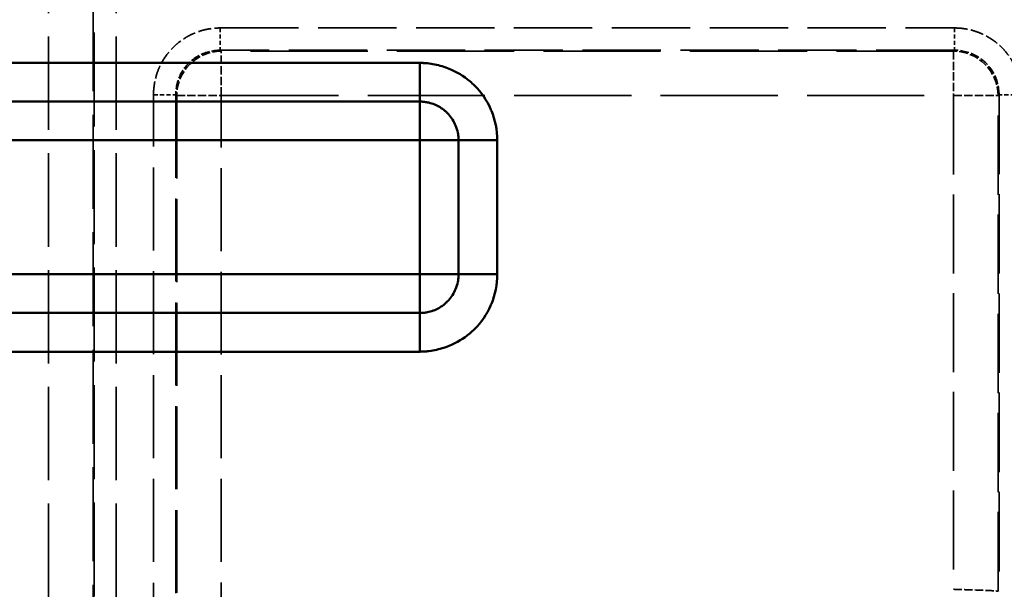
# Model space of a CAD drawing. Header units: millimetres. Extents: x 3367 to 6255, y 2001 to 4216.
# Tile 562 of 656: x 4967 to 5011, y 3913 to 3938. Entities that reach past the tile are written whole.
import ezdxf

# ---------------------------------------------------------------- set-up
doc = ezdxf.new("R2010")
doc.units = ezdxf.units.MM
doc.linetypes.add('DASHED', pattern=[0.2067, 0.1654, -0.0413])
for name, color, linetype, lineweight in [('AM_5', 3, 'Continuous', 25), ('Sichtbare tangentiale Kanten(DIN)', 7, 'Continuous', 50), ('Verdeckte tangentiale Kanten(DIN)', 7, 'DASHED', 35)]:
    doc.layers.add(name, color=color, linetype=linetype, lineweight=lineweight)
doc.styles.get("Standard").update_dxf_attribs({"font": 'ISOCP.SHX'})
doc.dimstyles.new('Standard$0', dxfattribs={"dimtxt": 0.18, "dimasz": 0.18, "dimexe": 0.18, "dimexo": 0.0625, "dimgap": 0.09, "dimtad": 0, "dimtih": 1, "dimtoh": 1, "dimdec": 4, "dimzin": 0, "dimdsep": 46, "dimtxsty": 'STANDARD', "dimcen": 0.09, "dimadec": 0, "dimazin": 0, "dimtfac": 1, "dimtdec": 4, "dimtofl": 0, "dimtmove": 0, "dimatfit": 3, "dimfxl": 1, "dimtolj": 1, "dimtzin": 0, "dimarcsym": 0})

# ---------------------------------------------------------------- blocks, each defined once
blk = doc.blocks.new('*D14')
at = {"layer": 'AM_5', "color": 0, "lineweight": -2, "transparency": 16777216}
for p, q in [((4967.303, 4095.878), (5057.056, 4095.878)), ((5056.876, 4094.078), (5056.876, 4001.599)), ((5056.876, 3897.678), (5056.876, 3990.157)), ((5004.66, 3895.878), (5057.056, 3895.878))]:
    blk.add_line(p, q, dxfattribs=at)
at = {"layer": 'AM_5', "color": 0, "transparency": 16777216}
for points in [[(5056.576, 4094.078), (5057.176, 4094.078), (5056.876, 4095.878)], [(5056.576, 3897.678), (5057.176, 3897.678), (5056.876, 3895.878)]]:
    blk.add_solid(points, dxfattribs=at)
at = {"layer": 'Defpoints', "color": 0, "transparency": 16777216}
for p in [(4967.24, 4095.878), (5056.876, 4095.878), (5004.597, 3895.878)]:
    blk.add_point(p, dxfattribs=at)
at = {"layer": 'AM_5', "color": 0, "transparency": 16777216, "insert": (5056.876, 3995.878), "char_height": 10, "attachment_point": 5, "rotation": 90}
blk.add_mtext('\\A1;20', dxfattribs=at)
blk = doc.blocks.new('*D15')
at = {"layer": 'AM_5', "color": 0, "lineweight": -2, "transparency": 16777216}
for p, q in [((3592.597, 3931.798), (3592.597, 4129.029)), ((3594.397, 4128.849), (4303.507, 4128.849)), ((5030.797, 4128.849), (4321.687, 4128.849)), ((5032.597, 3931.798), (5032.597, 4129.029))]:
    blk.add_line(p, q, dxfattribs=at)
at = {"layer": 'AM_5', "color": 0, "transparency": 16777216}
for points in [[(3594.397, 4129.149), (3594.397, 4128.549), (3592.597, 4128.849)], [(5030.797, 4129.149), (5030.797, 4128.549), (5032.597, 4128.849)]]:
    blk.add_solid(points, dxfattribs=at)
at = {"layer": 'Defpoints', "color": 0, "transparency": 16777216}
for p in [(3592.597, 4128.849), (3592.597, 3931.736), (5032.597, 3931.736)]:
    blk.add_point(p, dxfattribs=at)
at = {"layer": 'AM_5', "color": 0, "transparency": 16777216, "insert": (4312.597, 4128.849), "char_height": 10, "attachment_point": 5}
blk.add_mtext('\\A1;144', dxfattribs=at)

msp = doc.modelspace()

# ---------------------------------------------------------------- linework, layer by layer
at = {"layer": 'Sichtbare tangentiale Kanten(DIN)'}
for p, q in [((4984.5972, 3936.2421), (4947.62179, 3936.2421)), ((4984.5972, 3934.51005), (4984.5972, 3936.2421)), ((4947.62426, 3934.51005), (4984.5972, 3934.51005)), ((4984.5972, 3934.51005), (4984.5972, 3932.778)), ((4984.5972, 3932.778), (4947.36093, 3932.778)), ((4984.5972, 3926.778), (4984.5972, 3932.778)), ((4986.32926, 3932.778), (4984.5972, 3932.778)), ((4986.32926, 3932.778), (4986.32926, 3926.778)), ((4988.06131, 3932.778), (4986.32926, 3932.778)), ((4988.06131, 3926.778), (4988.06131, 3932.778)), ((4984.5972, 3926.778), (4947.30384, 3926.778)), ((4984.5972, 3926.778), (4984.5972, 3925.04595)), ((4986.32926, 3926.778), (4984.5972, 3926.778)), ((4988.06131, 3926.778), (4986.32926, 3926.778)), ((4984.5972, 3925.04595), (4947.52061, 3925.04595)), ((4984.5972, 3925.04595), (4984.5972, 3923.3139)), ((4947.51504, 3923.3139), (4984.5972, 3923.3139))]:
    msp.add_line(p, q, dxfattribs=at)
for points, knots in [([(4984.5972, 3936.2421), (4984.62497, 3936.24189), (4984.65276, 3936.24168), (4984.68057, 3936.24102), (4984.70839, 3936.24035), (4984.73623, 3936.23923), (4984.76408, 3936.23777), (4984.81979, 3936.23484), (4984.87554, 3936.23055), (4984.93126, 3936.22485), (4985.04274, 3936.21343), (4985.1541, 3936.19633), (4985.26471, 3936.17388), (4985.48602, 3936.12895), (4985.7043, 3936.06257), (4985.91512, 3935.97563), (4986.24657, 3935.83892), (4986.55942, 3935.65128), (4986.83385, 3935.42215), (4986.90778, 3935.36043), (4986.97905, 3935.29562), (4987.04732, 3935.22787), (4987.34798, 3934.92952), (4987.59038, 3934.57416), (4987.76202, 3934.18637), (4987.77419, 3934.15886), (4987.78601, 3934.13119), (4987.79747, 3934.10337), (4987.97045, 3933.6833), (4988.06104, 3933.22813), (4988.06131, 3932.778)], [0, 0, 0, 0, 0.08497034, 0.08497034, 0.08497034, 0.1699453, 0.1699453, 0.1699453, 0.33991616, 0.33991616, 0.33991616, 0.67997942, 0.67997942, 0.67997942, 1.36038747, 1.36038747, 1.36038747, 2.43016543, 2.43016543, 2.43016543, 2.71834726, 2.71834726, 2.71834726, 3.98755015, 3.98755015, 3.98755015, 4.07757585, 4.07757585, 4.07757585, 5.43676382, 5.43676382, 5.43676382, 5.43676382]), ([(4986.32925, 3932.778), (4986.32895, 3932.80634), (4986.32862, 3932.83468), (4986.3274, 3932.863), (4986.32618, 3932.89131), (4986.32406, 3932.91959), (4986.32127, 3932.94781), (4986.31568, 3933.00422), (4986.30739, 3933.06038), (4986.29632, 3933.11598), (4986.27418, 3933.22719), (4986.24093, 3933.33614), (4986.19743, 3933.44084), (4986.18823, 3933.46297), (4986.17858, 3933.48491), (4986.16848, 3933.50665), (4986.0831, 3933.69043), (4985.96528, 3933.85939), (4985.82195, 3934.00274), (4985.78794, 3934.03675), (4985.7525, 3934.06931), (4985.71577, 3934.10035), (4985.57933, 3934.21564), (4985.42497, 3934.30978), (4985.26003, 3934.37821), (4985.23776, 3934.38745), (4985.2153, 3934.39621), (4985.19266, 3934.40451), (4985.10883, 3934.43522), (4985.02269, 3934.45953), (4984.93515, 3934.47699), (4984.87956, 3934.48808), (4984.82341, 3934.4964), (4984.767, 3934.50202), (4984.73879, 3934.50483), (4984.71051, 3934.50696), (4984.6822, 3934.50819), (4984.65389, 3934.50942), (4984.62554, 3934.50975), (4984.5972, 3934.51005)], [0, 0, 0, 0, 0.08506716, 0.08506716, 0.08506716, 0.17010803, 0.17010803, 0.17010803, 0.34012898, 0.34012898, 0.34012898, 0.68020715, 0.68020715, 0.68020715, 0.75209696, 0.75209696, 0.75209696, 1.35998958, 1.35998958, 1.35998958, 1.50419392, 1.50419392, 1.50419392, 2.03978233, 2.03978233, 2.03978233, 2.11209687, 2.11209687, 2.11209687, 2.37984006, 2.37984006, 2.37984006, 2.54988025, 2.54988025, 2.54988025, 2.6349293, 2.6349293, 2.6349293, 2.71999982, 2.71999982, 2.71999982, 2.71999982]), ([(4984.5972, 3923.3139), (4984.62497, 3923.31411), (4984.65276, 3923.31432), (4984.68057, 3923.31499), (4984.70839, 3923.31566), (4984.73623, 3923.31678), (4984.76408, 3923.31824), (4984.81979, 3923.32117), (4984.87554, 3923.32545), (4984.93126, 3923.33116), (4985.04274, 3923.34258), (4985.1541, 3923.35968), (4985.26471, 3923.38213), (4985.48602, 3923.42705), (4985.7043, 3923.49343), (4985.91512, 3923.58038), (4986.24657, 3923.71708), (4986.55942, 3923.90473), (4986.83385, 3924.13386), (4986.90778, 3924.19558), (4986.97905, 3924.26039), (4987.04732, 3924.32813), (4987.34798, 3924.62649), (4987.59038, 3924.98185), (4987.76202, 3925.36964), (4987.77419, 3925.39714), (4987.78601, 3925.42481), (4987.79747, 3925.45263), (4987.97045, 3925.87271), (4988.06104, 3926.32787), (4988.06131, 3926.778)], [0, 0, 0, 0, 0.08497034, 0.08497034, 0.08497034, 0.1699453, 0.1699453, 0.1699453, 0.33991616, 0.33991616, 0.33991616, 0.67997942, 0.67997942, 0.67997942, 1.36038747, 1.36038747, 1.36038747, 2.43016545, 2.43016545, 2.43016545, 2.71834727, 2.71834727, 2.71834727, 3.98755017, 3.98755017, 3.98755017, 4.07757586, 4.07757586, 4.07757586, 5.43676383, 5.43676383, 5.43676383, 5.43676383]), ([(4986.32925, 3926.778), (4986.32895, 3926.74967), (4986.32862, 3926.72132), (4986.3274, 3926.693), (4986.32618, 3926.66469), (4986.32406, 3926.63641), (4986.32127, 3926.6082), (4986.31568, 3926.55178), (4986.30739, 3926.49563), (4986.29632, 3926.44003), (4986.27418, 3926.32882), (4986.24093, 3926.21986), (4986.19743, 3926.11517), (4986.18823, 3926.09304), (4986.17858, 3926.07109), (4986.16848, 3926.04936), (4986.0831, 3925.86558), (4985.96528, 3925.69662), (4985.82195, 3925.55326), (4985.78794, 3925.51926), (4985.7525, 3925.48669), (4985.71577, 3925.45565), (4985.57933, 3925.34037), (4985.42497, 3925.24622), (4985.26003, 3925.1778), (4985.23776, 3925.16856), (4985.2153, 3925.15979), (4985.19266, 3925.1515), (4985.10883, 3925.12079), (4985.02269, 3925.09648), (4984.93515, 3925.07902), (4984.87956, 3925.06793), (4984.82341, 3925.0596), (4984.767, 3925.05399), (4984.73879, 3925.05118), (4984.71051, 3925.04905), (4984.6822, 3925.04782), (4984.65389, 3925.04659), (4984.62554, 3925.04626), (4984.5972, 3925.04595)], [0, 0, 0, 0, 0.08506716, 0.08506716, 0.08506716, 0.17010803, 0.17010803, 0.17010803, 0.34012898, 0.34012898, 0.34012898, 0.68020715, 0.68020715, 0.68020715, 0.75209696, 0.75209696, 0.75209696, 1.35998958, 1.35998958, 1.35998958, 1.50419392, 1.50419392, 1.50419392, 2.03978233, 2.03978233, 2.03978233, 2.11209687, 2.11209687, 2.11209687, 2.37984006, 2.37984006, 2.37984006, 2.54988026, 2.54988026, 2.54988026, 2.6349293, 2.6349293, 2.6349293, 2.71999982, 2.71999982, 2.71999982, 2.71999982])]:
    msp.add_open_spline(points, degree=3, knots=knots, dxfattribs=at)
at = {"layer": 'Verdeckte tangentiale Kanten(DIN)', "ltscale": 25.28088}
for p, q in [((4967.97975, 2861.99963), (4967.97975, 4063.87798)), ((4971.00871, 2861.99963), (4971.00871, 4063.87798))]:
    msp.add_line(p, q, dxfattribs=at)
at = {"layer": 'Verdeckte tangentiale Kanten(DIN)', "ltscale": 25.45442}
for p, q in [((4969.97214, 3287.81725), (4969.97214, 4063.87798)), ((4970.01252, 4063.87798), (4970.01252, 3287.81725))]:
    msp.add_line(p, q, dxfattribs=at)
at = {"layer": 'Verdeckte tangentiale Kanten(DIN)', "ltscale": 21.196783}
for p, q in [((4975.66464, 3937.8066), (5008.52496, 3937.80661)), ((5008.52496, 3936.81041), (4975.66464, 3936.81041))]:
    msp.add_line(p, q, dxfattribs=at)
at = {"layer": 'Verdeckte tangentiale Kanten(DIN)', "ltscale": 1.13017}
for p, q in [((4975.66464, 3937.8066), (4975.66464, 3936.81041)), ((5008.52496, 3937.80661), (5008.52496, 3936.81041)), ((4972.67606, 3934.81802), (4973.67225, 3934.81802)), ((5011.51354, 3934.81802), (5010.51735, 3934.81802))]:
    msp.add_line(p, q, dxfattribs=at)
at = {"layer": 'Verdeckte tangentiale Kanten(DIN)', "ltscale": 0.354163}
for p, q in [((4975.66464, 3936.81041), (4975.70502, 3936.77004)), ((5008.52496, 3936.81041), (5008.48458, 3936.77004)), ((4973.71263, 3934.77765), (4973.67225, 3934.81802)), ((5010.47697, 3934.77765), (5010.51735, 3934.81802))]:
    msp.add_line(p, q, dxfattribs=at)
at = {"layer": 'Verdeckte tangentiale Kanten(DIN)', "ltscale": 31.717045}
for p, q in [((5008.48458, 3936.77004), (4975.70502, 3936.77004)), ((4975.70502, 3934.77765), (5008.48458, 3934.77765))]:
    msp.add_line(p, q, dxfattribs=at)
at = {"layer": 'Verdeckte tangentiale Kanten(DIN)', "ltscale": 2.260439}
for p, q in [((4975.70502, 3934.77765), (4975.70502, 3936.77004)), ((5008.48458, 3936.77004), (5008.48458, 3934.77765)), ((4973.71263, 3934.77765), (4975.70502, 3934.77765)), ((5008.48458, 3934.77765), (5010.47697, 3934.77765))]:
    msp.add_line(p, q, dxfattribs=at)
at = {"layer": 'Verdeckte tangentiale Kanten(DIN)', "ltscale": 22.491716}
for p, q in [((4972.67606, 3899.95024), (4972.67606, 3934.81802)), ((4973.67225, 3934.81802), (4973.67225, 3899.95024))]:
    msp.add_line(p, q, dxfattribs=at)
at = {"layer": 'Verdeckte tangentiale Kanten(DIN)', "ltscale": 22.439631}
for p, q in [((4973.71263, 3934.77765), (4973.71262, 3899.99061)), ((4975.70501, 3899.99061), (4975.70502, 3934.77765))]:
    msp.add_line(p, q, dxfattribs=at)
at = {"layer": 'Verdeckte tangentiale Kanten(DIN)', "ltscale": 21.386995}
msp.add_line((5008.48458, 3934.77765), (5008.48458, 3912.67419), dxfattribs=at)
at = {"layer": 'Verdeckte tangentiale Kanten(DIN)', "ltscale": 21.472729}
msp.add_line((5010.47697, 3912.58558), (5010.47697, 3934.77765), dxfattribs=at)
at = {"layer": 'Verdeckte tangentiale Kanten(DIN)', "ltscale": 21.511793}
msp.add_line((5010.51735, 3934.81802), (5010.51735, 3912.58558), dxfattribs=at)
at = {"layer": 'Verdeckte tangentiale Kanten(DIN)', "ltscale": 2.381837}
msp.add_ellipse((4975.70502, 3934.77765), major_axis=(-1.41421, -1.41421), ratio=0.99243251, start_param=3.93078898, end_param=5.49398898, dxfattribs=at)
at = {"layer": 'Verdeckte tangentiale Kanten(DIN)', "ltscale": 2.381838}
msp.add_ellipse((5008.48458, 3934.77765), major_axis=(-1.41421, 1.41421), ratio=0.99243251, start_param=3.93078891, end_param=5.49398905, dxfattribs=at)
at = {"layer": 'Verdeckte tangentiale Kanten(DIN)', "ltscale": 3.577578}
for points, knots in [([(4972.67606, 3934.81802), (4972.67606, 3935.01416), (4972.69535, 3935.21017), (4972.7334, 3935.40227), (4972.73883, 3935.42971), (4972.74465, 3935.45708), (4972.75086, 3935.48436), (4972.78808, 3935.64803), (4972.83902, 3935.80845), (4972.90316, 3935.96339), (4972.92454, 3936.01503), (4972.94738, 3936.06606), (4972.97163, 3936.11639), (4973.06861, 3936.31773), (4973.18811, 3936.50806), (4973.32715, 3936.68282), (4973.39667, 3936.77019), (4973.47109, 3936.85368), (4973.55004, 3936.93263), (4973.62899, 3937.01158), (4973.71247, 3937.086), (4973.79985, 3937.15552), (4973.9746, 3937.29455), (4974.16493, 3937.41405), (4974.36628, 3937.51104), (4974.4166, 3937.53528), (4974.46763, 3937.55812), (4974.51927, 3937.5795), (4974.67422, 3937.64365), (4974.83464, 3937.69459), (4974.99831, 3937.73181), (4975.02559, 3937.73801), (4975.05295, 3937.74383), (4975.0804, 3937.74927), (4975.2725, 3937.78731), (4975.46851, 3937.8066), (4975.66464, 3937.8066)], [-11.78271776, -11.78271776, -11.78271776, -11.78271776, -11.19586961, -11.19586961, -11.19586961, -11.11202697, -11.11202697, -11.11202697, -10.60898549, -10.60898549, -10.60898549, -10.44133618, -10.44133618, -10.44133618, -9.77064538, -9.77064538, -9.77064538, -9.43529998, -9.43529998, -9.43529998, -9.09995459, -9.09995459, -9.09995459, -8.42926379, -8.42926379, -8.42926379, -8.26161448, -8.26161448, -8.26161448, -7.758573, -7.758573, -7.758573, -7.67473036, -7.67473036, -7.67473036, -7.08788221, -7.08788221, -7.08788221, -7.08788221]), ([(5008.52496, 3937.80661), (5008.7211, 3937.80661), (5008.9171, 3937.78731), (5009.1092, 3937.74927), (5009.13665, 3937.74383), (5009.16401, 3937.73801), (5009.19129, 3937.73181), (5009.35496, 3937.69459), (5009.51538, 3937.64365), (5009.67033, 3937.5795), (5009.72197, 3937.55812), (5009.773, 3937.53528), (5009.82333, 3937.51104), (5010.02467, 3937.41405), (5010.215, 3937.29455), (5010.38975, 3937.15552), (5010.47713, 3937.086), (5010.56061, 3937.01158), (5010.63956, 3936.93263), (5010.71851, 3936.85368), (5010.79293, 3936.77019), (5010.86245, 3936.68282), (5011.00149, 3936.50806), (5011.12099, 3936.31773), (5011.21797, 3936.11639), (5011.24222, 3936.06606), (5011.26506, 3936.01503), (5011.28644, 3935.96339), (5011.35058, 3935.80845), (5011.40152, 3935.64803), (5011.43874, 3935.48436), (5011.44495, 3935.45708), (5011.45077, 3935.42971), (5011.4562, 3935.40227), (5011.49425, 3935.21017), (5011.51354, 3935.01416), (5011.51354, 3934.81802)], [-2.347418, -2.347418, -2.347418, -2.347418, -1.76056979, -1.76056979, -1.76056979, -1.67672714, -1.67672714, -1.67672714, -1.17368562, -1.17368562, -1.17368562, -1.00603628, -1.00603628, -1.00603628, -0.33534543, -0.33534543, -0.33534543, 0, 0, 0, 0.33534543, 0.33534543, 0.33534543, 1.00603628, 1.00603628, 1.00603628, 1.17368562, 1.17368562, 1.17368562, 1.67672714, 1.67672714, 1.67672714, 1.76056979, 1.76056979, 1.76056979, 2.347418, 2.347418, 2.347418, 2.347418])]:
    msp.add_open_spline(points, degree=3, knots=knots, dxfattribs=at)
at = {"layer": 'Verdeckte tangentiale Kanten(DIN)', "ltscale": 2.388947}
for points in [[(4975.66464, 3936.81041), (4975.31464, 3936.81172), (4974.61725, 3936.62782), (4973.85485, 3935.86542), (4973.67094, 3935.16803), (4973.67225, 3934.81802)], [(5010.51735, 3934.81802), (5010.51866, 3935.16803), (5010.33476, 3935.86542), (5009.57235, 3936.62782), (5008.87497, 3936.81172), (5008.52496, 3936.81041)]]:
    msp.add_open_spline(points, degree=3, dxfattribs=at)
at = {"layer": 'Verdeckte tangentiale Kanten(DIN)', "ltscale": 2.261383}
msp.add_open_spline([(5008.48458, 3912.67419), (5008.59336, 3912.67094), (5008.70213, 3912.6677), (5008.81021, 3912.66442), (5009.02638, 3912.65788), (5009.23966, 3912.65124), (5009.43378, 3912.64466), (5009.72497, 3912.63477), (5009.97377, 3912.625), (5010.15556, 3912.61512), (5010.27675, 3912.60853), (5010.36763, 3912.6019), (5010.42201, 3912.59535), (5010.4492, 3912.59208), (5010.46749, 3912.58883), (5010.47697, 3912.58558)], degree=3, knots=[0.000000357, 0.000000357, 0.000000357, 0.000000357, 0.111111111, 0.111111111, 0.111111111, 0.333333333, 0.333333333, 0.333333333, 0.666666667, 0.666666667, 0.666666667, 0.888888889, 0.888888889, 0.888888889, 1, 1, 1, 1], dxfattribs=at)

# ---------------------------------------------------------------- dimensions: what is measured, and where the dimension line sits
at = {"layer": 'AM_5'}
for base, p1, p2, angle, text, override, picture, middle in [((3592.59721, 4128.84923), (5032.59721, 3931.73584), (3592.59721, 3931.73584), 0, '144', {"dimtxt": 10, "dimasz": 1.8}, '*D15', (4312.59721, 4128.84923)), ((5056.87615, 4095.87798), (5004.59721, 3895.87798), (4967.24039, 4095.87798), 90, '20', {"dimtxt": 10, "dimasz": 1.8, "dimtih": 0, "dimtoh": 0}, '*D14', (5056.87615, 3995.87798))]:
    dim = msp.add_linear_dim(base=base, p1=p1, p2=p2, angle=angle, text=text, dimstyle='Standard$0', override=override, dxfattribs=at)
    dim.commit()
    dim.dimension.update_dxf_attribs({"geometry": picture, "text_midpoint": middle})

doc.saveas('drawing.dxf')
